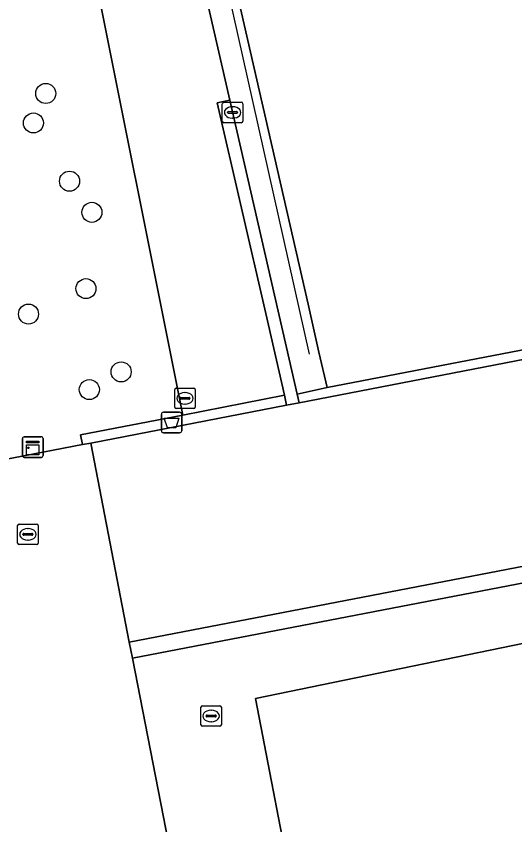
# Model space of a CAD drawing. Extents: x 160203 to 161530, y 379528 to 381797.
# Drawn here: x 160979.93 to 161004.26, y 380349.62 to 380389.1 of the extents above; entities that cross this region are included whole.
import ezdxf

# ---------------------------------------------------------------- set-up
doc = ezdxf.new("R2010")
doc.units = 0
for name, color, linetype in [('IMGEO_Afvalbak', 7, 'Continuous'), ('IMGEO_Boom', 7, 'Continuous'), ('IMGEO_Groenvoorziening', 7, 'Continuous'), ('IMGEO_Hek', 7, 'Continuous'), ('IMGEO_Kast', 7, 'Continuous'), ('IMGEO_Kolk', 7, 'Continuous'), ('IMGEO_Rioolput', 7, 'Continuous'), ('IMGEO_Terreindeel_gesloten', 7, 'Continuous'), ('IMGEO_Voetpad_open', 7, 'Continuous'), ('IMGEO_Waterleidingput', 7, 'Continuous')]:
    doc.layers.add(name, color=color, linetype=linetype)

msp = doc.modelspace()

# ---------------------------------------------------------------- linework, layer by layer
at = {"layer": 'IMGEO_Afvalbak'}
for p, q in [((160987.013, 380368.863), (160987.013, 380369.663)), ((160987.013, 380369.663), (160987.013, 380368.863)), ((160987.113, 380369.763), (160987.903, 380369.763)), ((160987.903, 380369.763), (160987.113, 380369.763)), ((160988.003, 380369.663), (160988.003, 380368.863)), ((160988.003, 380368.863), (160988.003, 380369.663)), ((160987.903, 380368.763), (160987.113, 380368.763)), ((160987.113, 380368.763), (160987.903, 380368.763))]:
    msp.add_line(p, q, dxfattribs=at)
msp.add_lwpolyline([(160987.156, 380369.477), (160987.86, 380369.477), (160987.711, 380369.007), (160987.305, 380369.007), (160987.156, 380369.477)], dxfattribs=at)
for centre, start, end in [((160987.113, 380369.663), 90, 180), ((160987.113, 380369.663), 90, 180), ((160987.903, 380369.663), 0, 90), ((160987.903, 380369.663), 360, 90), ((160987.113, 380368.863), 180, 270), ((160987.113, 380368.863), 180, 270), ((160987.903, 380368.863), 270, 0), ((160987.903, 380368.863), 270, 0)]:
    msp.add_arc(centre, 0.1, start, end, dxfattribs=at)
at = {"layer": 'IMGEO_Boom'}
for centre in [(160981.37, 380385.331), (160980.769, 380383.89), (160982.531, 380381.047), (160983.623, 380379.527), (160983.332, 380375.802), (160980.529, 380374.561), (160985.048, 380371.737), (160983.498, 380370.873)]:
    msp.add_circle(centre, 0.489, dxfattribs=at)
at = {"layer": 'IMGEO_Groenvoorziening'}
for points in [[(161062.276, 380434.441), (161061.827, 380434.364), (161061.538, 380434.33), (161061.001, 380437.489), (161061.321, 380437.539), (161061.628, 380437.587), (161060.189, 380444.614), (161059.922, 380444.572), (161059.585, 380444.52), (161058.9, 380447.565), (161059.232, 380447.662), (161059.584, 380447.765), (161048.75, 380495.499), (161000, 380485.988), (160973.556, 380480.828), (160976.857, 380460.724), (160982.636, 380425.533), (160984.552, 380417.16), (160994.175, 380375.047), (160994.704, 380372.708), (160995.095, 380370.982), (161070.27, 380385.449)], [(160978.757, 380416.068), (160975.476, 380432.456), (160970.636, 380459.579), (160964.41, 380458.399), (160959.623, 380452.431), (160976.231, 380367.819), (160976.414, 380366.886), (160983.16, 380368.193), (160983.069, 380368.669), (160988.055, 380369.632)], [(160983.054, 380416.879), (160978.757, 380416.068), (160988.055, 380369.632), (160993.027, 380370.593), (160992.113, 380374.586), (160989.734, 380384.867), (160990.35, 380385.008)], [(161091.436, 380376.361), (161085.984, 380375.238), (160991.612, 380355.796), (161004.072, 380291.11), (161104.77, 380311.847)]]:
    msp.add_lwpolyline(points, close=True, dxfattribs=at)
for points in [[(161085.537, 380377.016), (160985.605, 380357.762), (160988.105, 380344.908), (160986.786, 380344.652), (160986.845, 380344.353), (160998.251, 380286.024), (160998.135, 380285.991), (160998.477, 380284.075), (160999.132, 380284.201), (160999, 380284.815), (161014.741, 380288.028), (161014.77, 380287.937), (161015.166, 380288.017), (161017.972, 380273.912), (161018.431, 380273.994), (161025.681, 380237.526), (161025.325, 380237.468), (161031.755, 380225.462), (161026.902, 380250), (161019.392, 380287.978), (161106.057, 380305.223)], [(161104.77, 380311.847), (161004.072, 380291.11), (160991.612, 380355.796), (161085.984, 380375.238)]]:
    msp.add_lwpolyline(points, dxfattribs=at)
at = {"layer": 'IMGEO_Hek'}
msp.add_lwpolyline([(160994.234, 380372.597), (160984.282, 380417.109)], dxfattribs=at)
at = {"layer": 'IMGEO_Kast'}
for p, q in [((160980.237, 380367.64), (160980.237, 380368.481)), ((160980.237, 380368.481), (160980.237, 380367.64)), ((160980.312, 380368.565), (160981.153, 380368.565)), ((160981.153, 380368.565), (160980.312, 380368.565)), ((160981.237, 380368.49), (160981.237, 380367.649)), ((160981.237, 380367.649), (160981.237, 380368.49)), ((160981.162, 380367.565), (160980.321, 380367.565)), ((160980.321, 380367.565), (160981.162, 380367.565))]:
    msp.add_line(p, q, dxfattribs=at)
for points in [[(160980.432, 380368.355), (160981.032, 380368.355), (160981.032, 380368.27), (160980.432, 380368.27), (160980.432, 380368.355)], [(160980.432, 380368.18), (160981.032, 380368.18), (160981.032, 380367.691), (160980.432, 380367.691), (160980.432, 380368.18)]]:
    msp.add_lwpolyline(points, dxfattribs=at)
msp.add_circle((160980.516, 380368.029), 0.0377, dxfattribs=at)
for centre, start, end in [((160980.315, 380368.487), 92.4484, 184.2845), ((160980.315, 380368.487), 92.4484, 184.2845), ((160981.159, 380368.487), 2.4484, 94.2845), ((160981.159, 380368.487), 2.4484, 94.2845), ((160980.315, 380367.643), 182.4484, 274.2845), ((160980.315, 380367.643), 182.4484, 274.2845), ((160981.159, 380367.643), 272.4484, 4.2845), ((160981.159, 380367.643), 272.4484, 4.2845)]:
    msp.add_arc(centre, 0.0779, start, end, dxfattribs=at)
at = {"layer": 'IMGEO_Kolk'}
for p, q in [((160989.987, 380383.978), (160989.987, 380384.83)), ((160990.062, 380384.904), (160990.914, 380384.904)), ((160990.475, 380384.684), (160990.5, 380384.684)), ((160990.988, 380384.83), (160990.988, 380383.978)), ((160990.246, 380384.398), (160990.246, 380384.41)), ((160990.684, 380384.361), (160990.286, 380384.361)), ((160990.289, 380384.447), (160990.687, 380384.447)), ((160990.73, 380384.41), (160990.73, 380384.398)), ((160990.914, 380383.904), (160990.062, 380383.904)), ((160990.498, 380384.124), (160990.473, 380384.124))]:
    msp.add_line(p, q, dxfattribs=at)
for points in [[(160989.987, 380383.978), (160989.987, 380384.83)], [(160990.062, 380384.904), (160990.914, 380384.904)], [(160990.988, 380384.83), (160990.988, 380383.978)], [(160990.914, 380383.904), (160990.062, 380383.904)]]:
    msp.add_lwpolyline(points, dxfattribs=at)
for centre, radius, start, end in [((160990.064, 380384.828), 0.0765, 91.552, 178.448), ((160990.064, 380384.828), 0.0765, 91.552, 178.448), ((160990.912, 380384.828), 0.0765, 1.552, 88.448), ((160990.912, 380384.828), 0.0765, 1.552, 88.448), ((160990.286, 380384.407), 0.0403, 85.8775, 175.7526), ((160990.283, 380384.397), 0.0366, 178.938, 274.7102), ((160990.687, 380384.404), 0.043, 264.8664, 352.4533), ((160990.691, 380384.409), 0.0386, 1.7309, 96.639), ((160990.064, 380383.98), 0.0765, 181.552, 268.448), ((160990.064, 380383.98), 0.0765, 181.552, 268.448), ((160990.912, 380383.98), 0.0765, 271.552, 358.448), ((160990.912, 380383.98), 0.0765, 271.552, 358.448)]:
    msp.add_arc(centre, radius, start, end, dxfattribs=at)
for centre, major_axis, ratio, start_param, end_param in [((160990.474, 380384.404), (-0.387, 0.002), 0.722429, 4.712389, 7.853982), ((160990.499, 380384.404), (-0.39, 0.002), 0.717154, 1.570796, 4.712389)]:
    msp.add_ellipse(centre, major_axis=major_axis, ratio=ratio, start_param=start_param, end_param=end_param, dxfattribs=at)
at = {"layer": 'IMGEO_Rioolput'}
for p, q in [((160987.664, 380370.02), (160987.664, 380370.872)), ((160987.739, 380370.946), (160988.591, 380370.946)), ((160988.665, 380370.872), (160988.665, 380370.02)), ((160987.923, 380370.44), (160987.923, 380370.452)), ((160988.361, 380370.403), (160987.963, 380370.403)), ((160987.966, 380370.489), (160988.364, 380370.489)), ((160988.152, 380370.726), (160988.177, 380370.726)), ((160988.407, 380370.452), (160988.407, 380370.44)), ((160988.175, 380370.166), (160988.15, 380370.166)), ((160988.591, 380369.946), (160987.739, 380369.946)), ((160979.999, 380363.38), (160979.999, 380364.232)), ((160980.074, 380364.306), (160980.926, 380364.306)), ((160980.487, 380364.086), (160980.512, 380364.086)), ((160981, 380364.232), (160981, 380363.38)), ((160980.258, 380363.8), (160980.258, 380363.812)), ((160980.696, 380363.763), (160980.298, 380363.763)), ((160980.301, 380363.849), (160980.699, 380363.849)), ((160980.742, 380363.812), (160980.742, 380363.8)), ((160980.926, 380363.306), (160980.074, 380363.306)), ((160980.51, 380363.526), (160980.485, 380363.526))]:
    msp.add_line(p, q, dxfattribs=at)
for points in [[(160987.664, 380370.02), (160987.664, 380370.872)], [(160987.739, 380370.946), (160988.591, 380370.946)], [(160988.665, 380370.872), (160988.665, 380370.02)], [(160988.591, 380369.946), (160987.739, 380369.946)], [(160979.999, 380363.38), (160979.999, 380364.232)], [(160980.074, 380364.306), (160980.926, 380364.306)], [(160981, 380364.232), (160981, 380363.38)], [(160980.926, 380363.306), (160980.074, 380363.306)]]:
    msp.add_lwpolyline(points, dxfattribs=at)
for centre, radius, start, end in [((160987.741, 380370.87), 0.0765, 91.552, 178.448), ((160987.741, 380370.87), 0.0765, 91.552, 178.448), ((160988.589, 380370.87), 0.0765, 1.552, 88.448), ((160988.589, 380370.87), 0.0765, 1.552, 88.448), ((160987.963, 380370.449), 0.0403, 85.8775, 175.7526), ((160987.96, 380370.439), 0.0366, 178.938, 274.7102), ((160988.364, 380370.446), 0.043, 264.8664, 352.4533), ((160988.368, 380370.451), 0.0386, 1.7309, 96.639), ((160987.741, 380370.022), 0.0765, 181.552, 268.448), ((160987.741, 380370.022), 0.0765, 181.552, 268.448), ((160988.589, 380370.022), 0.0765, 271.552, 358.448), ((160988.589, 380370.022), 0.0765, 271.552, 358.448), ((160980.076, 380364.23), 0.0765, 91.552, 178.448), ((160980.076, 380364.23), 0.0765, 91.552, 178.448), ((160980.924, 380364.23), 0.0765, 1.552, 88.448), ((160980.924, 380364.23), 0.0765, 1.552, 88.448), ((160980.298, 380363.809), 0.0403, 85.8775, 175.7526), ((160980.295, 380363.799), 0.0366, 178.938, 274.7102), ((160980.699, 380363.806), 0.043, 264.8664, 352.4533), ((160980.703, 380363.811), 0.0386, 1.7309, 96.639), ((160980.076, 380363.382), 0.0765, 181.552, 268.448), ((160980.076, 380363.382), 0.0765, 181.552, 268.448), ((160980.924, 380363.382), 0.0765, 271.552, 358.448), ((160980.924, 380363.382), 0.0765, 271.552, 358.448)]:
    msp.add_arc(centre, radius, start, end, dxfattribs=at)
for centre, major_axis, ratio, start_param, end_param in [((160988.151, 380370.446), (-0.387, 0.002), 0.722429, 4.712389, 7.853982), ((160988.176, 380370.446), (-0.39, 0.002), 0.717154, 1.570796, 4.712389), ((160980.486, 380363.806), (-0.387, 0.002), 0.722429, 4.712389, 7.853982), ((160980.511, 380363.806), (-0.39, 0.002), 0.717154, 1.570796, 4.712389)]:
    msp.add_ellipse(centre, major_axis=major_axis, ratio=ratio, start_param=start_param, end_param=end_param, dxfattribs=at)
at = {"layer": 'IMGEO_Terreindeel_gesloten'}
msp.add_lwpolyline([(160993.734, 380370.226), (160993.122, 380370.107), (160983.569, 380368.258), (160985.441, 380358.543), (161074.628, 380375.733), (161072.734, 380385.519)], close=True, dxfattribs=at)
at = {"layer": 'IMGEO_Voetpad_open'}
for points in [[(160976.857, 380460.724), (160975.531, 380460.507), (160976.03, 380457.452), (160979.64, 380433.299), (160983.054, 380416.879), (160990.35, 380385.008), (160993.244, 380372.364), (160993.637, 380370.648), (160995.095, 380370.982), (160994.704, 380372.708), (160994.175, 380375.047), (160984.552, 380417.16), (160982.636, 380425.533)], [(161072.734, 380385.519), (161082.675, 380387.426), (161084.558, 380377.64), (161074.628, 380375.733), (160985.441, 380358.543), (160985.605, 380357.762), (161085.537, 380377.016), (161083.326, 380388.39), (161073.03, 380386.405), (161070.672, 380385.946), (161070.738, 380385.539), (161070.27, 380385.449), (160995.095, 380370.982), (160993.637, 380370.648), (160993.734, 380370.226)], [(160990.35, 380385.008), (160989.734, 380384.867), (160992.113, 380374.586), (160993.027, 380370.593), (160993.122, 380370.107), (160993.734, 380370.226), (160993.637, 380370.648), (160993.244, 380372.364)], [(160983.16, 380368.193), (160983.569, 380368.258), (160993.122, 380370.107), (160993.027, 380370.593), (160988.055, 380369.632), (160983.069, 380368.669)]]:
    msp.add_lwpolyline(points, close=True, dxfattribs=at)
msp.add_lwpolyline([(160898.548, 380326.947), (160983.227, 380343.654), (160986.845, 380344.353), (160986.786, 380344.652), (160988.105, 380344.908), (160985.605, 380357.762), (160985.441, 380358.543), (160983.569, 380368.258), (160983.16, 380368.193), (160976.414, 380366.886), (160976.231, 380367.819), (160969.347, 380366.563), (160962.354, 380365.201), (160907.573, 380354.284)], dxfattribs=at)
at = {"layer": 'IMGEO_Waterleidingput'}
for p, q in [((160989.015, 380355.437), (160989.867, 380355.437)), ((160988.94, 380354.511), (160988.94, 380355.363)), ((160989.242, 380354.98), (160989.64, 380354.98)), ((160989.428, 380355.217), (160989.453, 380355.217)), ((160989.941, 380355.363), (160989.941, 380354.511)), ((160989.199, 380354.931), (160989.199, 380354.943)), ((160989.637, 380354.894), (160989.239, 380354.894)), ((160989.451, 380354.657), (160989.426, 380354.657)), ((160989.683, 380354.943), (160989.683, 380354.931)), ((160989.867, 380354.437), (160989.015, 380354.437))]:
    msp.add_line(p, q, dxfattribs=at)
for points in [[(160989.015, 380355.437), (160989.867, 380355.437)], [(160988.94, 380354.511), (160988.94, 380355.363)], [(160989.941, 380355.363), (160989.941, 380354.511)], [(160989.867, 380354.437), (160989.015, 380354.437)]]:
    msp.add_lwpolyline(points, dxfattribs=at)
for centre, radius, start, end in [((160989.017, 380355.361), 0.0765, 91.552, 178.448), ((160989.017, 380355.361), 0.0765, 91.552, 178.448), ((160989.865, 380355.361), 0.0765, 1.552, 88.448), ((160989.865, 380355.361), 0.0765, 1.552, 88.448), ((160989.239, 380354.94), 0.0403, 85.8775, 175.7526), ((160989.644, 380354.942), 0.0386, 1.7309, 96.639), ((160989.236, 380354.93), 0.0366, 178.938, 274.7102), ((160989.64, 380354.937), 0.043, 264.8664, 352.4533), ((160989.017, 380354.513), 0.0765, 181.552, 268.448), ((160989.017, 380354.513), 0.0765, 181.552, 268.448), ((160989.865, 380354.513), 0.0765, 271.552, 358.448), ((160989.865, 380354.513), 0.0765, 271.552, 358.448)]:
    msp.add_arc(centre, radius, start, end, dxfattribs=at)
for centre, major_axis, ratio, start_param, end_param in [((160989.427, 380354.937), (-0.387, 0.002), 0.722429, 4.712389, 7.853982), ((160989.452, 380354.937), (-0.39, 0.002), 0.717154, 1.570796, 4.712389)]:
    msp.add_ellipse(centre, major_axis=major_axis, ratio=ratio, start_param=start_param, end_param=end_param, dxfattribs=at)

doc.saveas('drawing.dxf')
